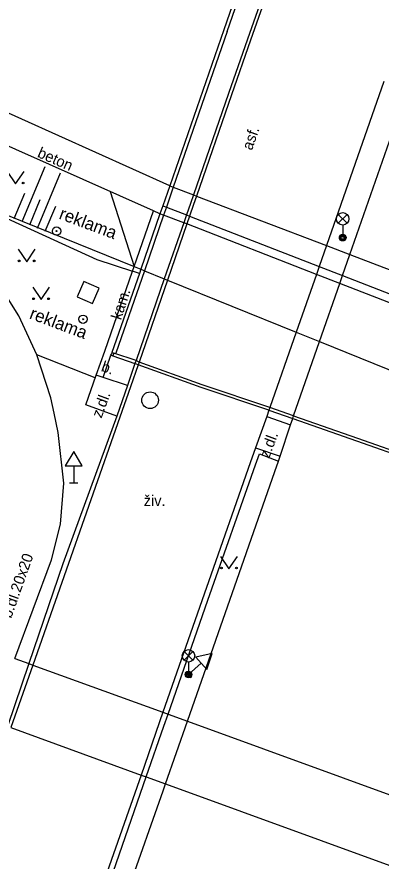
# Model space of a CAD drawing. Extents: x -598932 to -598196, y -1162207 to -1161504.
# Drawn here: x -598589.1 to -598567.3, y -1162082.4 to -1162031.8 of the extents above; entities that cross this region are included whole.
import ezdxf

# ---------------------------------------------------------------- set-up
doc = ezdxf.new("R2010")
doc.units = 0
for name, color, linetype in [('Level 25', 7, 'Continuous'), ('Level 26', 7, 'Continuous'), ('Level 27', 7, 'Continuous'), ('Level 33', 7, 'Continuous'), ('Level 34', 7, 'Continuous'), ('Level 36', 7, 'Continuous'), ('specificka linie pasportu komunikaci', 7, 'Continuous'), ('TM - chodniky - NP', 7, 'Continuous'), ('TM - chodniky - VP', 7, 'Continuous'), ('TM - hladina vodniho toku_ bazenu_ nadrze', 7, 'Continuous'), ('TM - hladina vodniho toku_ bazenu_ nadrze - shora neviditelny prubeh', 7, 'Continuous'), ('TM - horni hrana svahu', 7, 'Continuous'), ('TM - horni hrana svahu - shora neviditelna', 7, 'Continuous'), ('TM - komunikace - VP', 7, 'Continuous'), ('TM - plot dreveny_ kovovy - VP', 7, 'Continuous'), ('TM - pomocna konstrukcna linie', 7, 'Continuous'), ('TM - popis povrchu', 7, 'Continuous'), ('TM - poznamka', 7, 'Continuous'), ('TM - rozhrani ploch obecne - NP', 7, 'Continuous'), ('TM - rozhrani ploch obecne - VP', 7, 'Continuous'), ('TM - srafovani', 7, 'Continuous'), ('TM - zabradli - VP', 7, 'Continuous')]:
    doc.layers.add(name, color=color, linetype=linetype)

msp = doc.modelspace()

# ---------------------------------------------------------------- linework, layer by layer
at = {"layer": 'Level 25'}
for centre, radius in [((-598586.73, -1162044.63), 0.25), ((-598586.73, -1162044.63), 0.0303), ((-598585.15, -1162049.91), 0.25), ((-598585.15, -1162049.91), 0.0303)]:
    msp.add_circle(centre, radius, dxfattribs=at)
at = {"layer": 'Level 26'}
msp.add_lwpolyline([(-598585.509, -1162048.557), (-598584.593, -1162048.959), (-598584.191, -1162048.043), (-598585.107, -1162047.641)], close=True, dxfattribs=at)
at = {"layer": 'Level 27'}
msp.add_circle((-598581.14, -1162054.76), 0.5, dxfattribs=at)
at = {"layer": 'Level 33'}
for p, q in [((-598569.885, -1162044.16), (-598569.355, -1162043.63)), ((-598569.885, -1162043.63), (-598569.355, -1162044.16)), ((-598569.62, -1162044.27), (-598569.62, -1162045.02)), ((-598579.105, -1162070.33), (-598578.575, -1162069.8)), ((-598579.105, -1162069.8), (-598578.575, -1162070.33)), ((-598578.84, -1162070.44), (-598578.84, -1162071.19))]:
    msp.add_line(p, q, dxfattribs=at)
for centre, radius in [((-598569.62, -1162043.895), 0.375), ((-598569.62, -1162045.02), 0.2), ((-598569.62, -1162045.02), 0.145), ((-598569.62, -1162045.02), 0.0876), ((-598578.84, -1162070.065), 0.375), ((-598578.84, -1162071.19), 0.2), ((-598578.84, -1162071.19), 0.145), ((-598578.84, -1162071.19), 0.0876)]:
    msp.add_circle(centre, radius, dxfattribs=at)
at = {"layer": 'Level 34'}
for p, q in [((-598585.71, -1162058.692), (-598585.71, -1162059.71)), ((-598585.96, -1162059.71), (-598585.46, -1162059.71)), ((-598578.079, -1162070.514), (-598578.84, -1162071.19)), ((-598579.006, -1162071.003), (-598578.674, -1162071.377))]:
    msp.add_line(p, q, dxfattribs=at)
for points in [[(-598586.21, -1162058.692), (-598585.21, -1162058.692), (-598585.71, -1162057.826)], [(-598578.411, -1162070.14), (-598577.747, -1162070.887), (-598577.432, -1162069.938)]]:
    msp.add_lwpolyline(points, close=True, dxfattribs=at)
at = {"layer": 'Level 36'}
for points in [[(-598589.68, -1162041.05), (-598589.18, -1162041.8), (-598588.68, -1162041.05)], [(-598589.02, -1162045.71), (-598588.52, -1162046.46), (-598588.02, -1162045.71)], [(-598588.16, -1162047.98), (-598587.66, -1162048.73), (-598587.16, -1162047.98)], [(-598576.92, -1162064.11), (-598576.42, -1162064.86), (-598575.92, -1162064.11)]]:
    msp.add_lwpolyline(points, dxfattribs=at)
for centre in [(-598588.731, -1162041.75), (-598588.97, -1162046.41), (-598588.071, -1162046.41), (-598588.11, -1162048.68), (-598587.211, -1162048.68), (-598576.87, -1162064.81), (-598575.971, -1162064.81)]:
    msp.add_circle(centre, 0.05, dxfattribs=at)
at = {"layer": 'specificka linie pasportu komunikaci'}
for points in [[(-598597.2, -1162040.447), (-598584.327, -1162046.336), (-598582.19, -1162047.02)], [(-598583.531, -1162042.262), (-598582.1, -1162046.75)], [(-598584.42, -1162053.421), (-598587.91, -1162052.04)]]:
    msp.add_lwpolyline(points, dxfattribs=at)
at = {"layer": 'TM - chodniky - NP'}
for points in [[(-598589.23, -1162070.22), (-598588.39, -1162070.53)], [(-598588.39, -1162070.53), (-598588.15, -1162070.62)], [(-598588.15, -1162070.62), (-598580.37, -1162073.45)], [(-598580.37, -1162073.45), (-598580.06, -1162073.56)], [(-598580.06, -1162073.56), (-598578.9, -1162073.99)], [(-598578.9, -1162073.99), (-598565.04, -1162079.04)], [(-598589.47, -1162074.37), (-598581.68, -1162077.21)], [(-598581.68, -1162077.21), (-598581.37, -1162077.32)], [(-598581.37, -1162077.32), (-598580.21, -1162077.74)], [(-598580.21, -1162077.74), (-598566.36, -1162082.78)]]:
    msp.add_lwpolyline(points, dxfattribs=at)
at = {"layer": 'TM - chodniky - VP'}
msp.add_lwpolyline([(-598589.23, -1162070.22), (-598587.03, -1162064.32), (-598586.49, -1162062.18), (-598586.29, -1162059.72), (-598586.64, -1162056.69), (-598586.88, -1162055.536), (-598587.07, -1162054.62), (-598587.91, -1162052.04), (-598588.99, -1162049.71), (-598590.64, -1162047.09), (-598592.27, -1162045.32), (-598594.16, -1162043.79), (-598596.74, -1162042.31)], dxfattribs=at)
at = {"layer": 'TM - hladina vodniho toku_ bazenu_ nadrze'}
msp.add_lwpolyline([(-598579.96, -1162041.91), (-598591.05, -1162036.92), (-598599.56, -1162032.98), (-598612.76, -1162025.69), (-598613.24, -1162025.43)], dxfattribs=at)
at = {"layer": 'TM - hladina vodniho toku_ bazenu_ nadrze - shora neviditelny prubeh'}
for points in [[(-598579.96, -1162041.91), (-598579.75, -1162042)], [(-598579.75, -1162042), (-598578.55, -1162042.46)], [(-598578.55, -1162042.46), (-598578.37, -1162042.53)], [(-598578.37, -1162042.53), (-598570.59, -1162045.5)], [(-598570.59, -1162045.5), (-598569.19, -1162046.03)], [(-598569.19, -1162046.03), (-598555.32, -1162051.34)]]:
    msp.add_lwpolyline(points, dxfattribs=at)
at = {"layer": 'TM - horni hrana svahu'}
for points in [[(-598592.16, -1162042.67), (-598582.1, -1162046.75)], [(-598582.1, -1162046.75), (-598581.69, -1162046.91)], [(-598581.69, -1162046.91), (-598581.6, -1162046.95)], [(-598581.78, -1162047.17), (-598582.19, -1162047.02)]]:
    msp.add_lwpolyline(points, dxfattribs=at)
at = {"layer": 'TM - horni hrana svahu - shora neviditelna'}
for points in [[(-598581.6, -1162046.95), (-598581.48, -1162047)], [(-598581.48, -1162047), (-598580.29, -1162047.48)], [(-598580.29, -1162047.48), (-598580.1, -1162047.56)], [(-598580.1, -1162047.56), (-598572.4, -1162050.68)], [(-598572.4, -1162050.68), (-598571, -1162051.25)], [(-598571, -1162051.25), (-598557.27, -1162056.81)]]:
    msp.add_lwpolyline(points, dxfattribs=at)
at = {"layer": 'TM - komunikace - VP'}
for points in [[(-598569.39, -1162016.02), (-598569.58, -1162016.57), (-598571.87, -1162023.15), (-598574.14, -1162029.77), (-598575.32, -1162033.13), (-598576.45, -1162036.39), (-598578.55, -1162042.46)], [(-598567.16, -1162035.66), (-598570.59, -1162045.5)], [(-598569.19, -1162046.03), (-598565.71, -1162036.04)], [(-598578.55, -1162042.46), (-598578.73, -1162042.97), (-598578.97, -1162043.66)], [(-598578.97, -1162043.66), (-598579.13, -1162044.13)], [(-598579.13, -1162044.13), (-598580.29, -1162047.48)], [(-598570.59, -1162045.5), (-598571.02, -1162046.75)], [(-598569.63, -1162047.29), (-598569.19, -1162046.03)], [(-598571.02, -1162046.75), (-598571.19, -1162047.22)], [(-598580.29, -1162047.48), (-598581.98, -1162052.38)], [(-598571.19, -1162047.22), (-598572.4, -1162050.68)], [(-598569.79, -1162047.76), (-598569.63, -1162047.29)], [(-598571, -1162051.25), (-598569.79, -1162047.76)], [(-598572.4, -1162050.68), (-598573.98, -1162055.2)], [(-598572.56, -1162055.7), (-598571, -1162051.25)], [(-598582.05, -1162052.56), (-598582.5, -1162053.88)], [(-598581.98, -1162052.38), (-598582.05, -1162052.56)], [(-598582.5, -1162053.88), (-598583.13, -1162055.71)], [(-598574.03, -1162055.36), (-598574.15, -1162055.74)], [(-598573.98, -1162055.2), (-598574.03, -1162055.36)], [(-598583.13, -1162055.71), (-598586.36, -1162064.55), (-598588.39, -1162070.53)], [(-598574.15, -1162055.74), (-598574.84, -1162057.6)], [(-598572.74, -1162056.24), (-598572.61, -1162055.86)], [(-598572.61, -1162055.86), (-598572.56, -1162055.7)], [(-598573.36, -1162058.11), (-598572.74, -1162056.24)], [(-598574.84, -1162057.6), (-598575.156, -1162058.507), (-598580.37, -1162073.45)], [(-598578.9, -1162073.99), (-598573.679, -1162059.025), (-598573.46, -1162058.4), (-598573.36, -1162058.11)], [(-598588.39, -1162070.53), (-598589.67, -1162074.3)], [(-598580.37, -1162073.45), (-598581.68, -1162077.21)], [(-598580.21, -1162077.74), (-598578.9, -1162073.99)], [(-598581.68, -1162077.21), (-598581.8, -1162077.55), (-598583.85, -1162083.4)], [(-598582.42, -1162083.99), (-598580.36, -1162078.16), (-598580.21, -1162077.74)]]:
    msp.add_lwpolyline(points, dxfattribs=at)
at = {"layer": 'TM - plot dreveny_ kovovy - VP'}
for points in [[(-598574.83, -1162058.62), (-598574.6, -1162057.97)], [(-598580.06, -1162073.56), (-598577.68, -1162066.74), (-598574.83, -1162058.62)], [(-598581.37, -1162077.32), (-598580.31, -1162074.28), (-598580.06, -1162073.56)], [(-598587.98, -1162096.33), (-598586.83, -1162093.03), (-598584.23, -1162085.56), (-598581.37, -1162077.32)]]:
    msp.add_lwpolyline(points, dxfattribs=at)
at = {"layer": 'TM - pomocna konstrukcna linie'}
msp.add_lwpolyline([(-598574.6, -1162057.97), (-598573.46, -1162058.4)], dxfattribs=at)
at = {"layer": 'TM - rozhrani ploch obecne - NP'}
for points in [[(-598580.38, -1162043.11), (-598580.16, -1162043.19)], [(-598580.16, -1162043.19), (-598578.97, -1162043.66)], [(-598580.33, -1162043.67), (-598580.55, -1162043.59)], [(-598579.13, -1162044.13), (-598580.33, -1162043.67)], [(-598578.97, -1162043.66), (-598578.78, -1162043.73)], [(-598578.78, -1162043.73), (-598571.02, -1162046.75)], [(-598578.94, -1162044.2), (-598579.13, -1162044.13)], [(-598571.19, -1162047.22), (-598578.94, -1162044.2)], [(-598571.02, -1162046.75), (-598569.63, -1162047.29)], [(-598569.79, -1162047.76), (-598571.19, -1162047.22)], [(-598569.63, -1162047.29), (-598555.79, -1162052.67)], [(-598555.96, -1162053.13), (-598569.79, -1162047.76)]]:
    msp.add_lwpolyline(points, dxfattribs=at)
at = {"layer": 'TM - rozhrani ploch obecne - VP'}
for points in [[(-598570.83, -1162015.53), (-598576.73, -1162032.57)], [(-598569.2, -1162016.08), (-598569.39, -1162016.64), (-598571.68, -1162023.22), (-598573.95, -1162029.84), (-598575.13, -1162033.2), (-598576.26, -1162036.46), (-598578.37, -1162042.53)], [(-598576.73, -1162032.57), (-598579.96, -1162041.91)], [(-598580.93, -1162043.42), (-598595.41, -1162036.97)], [(-598579.96, -1162041.91), (-598580.38, -1162043.11)], [(-598578.37, -1162042.53), (-598578.54, -1162043.03), (-598578.78, -1162043.73)], [(-598582.1, -1162046.75), (-598580.93, -1162043.42)], [(-598580.55, -1162043.59), (-598580.93, -1162043.42)], [(-598580.38, -1162043.11), (-598580.55, -1162043.59)], [(-598580.55, -1162043.59), (-598581.69, -1162046.91)], [(-598578.78, -1162043.73), (-598578.94, -1162044.2)], [(-598578.94, -1162044.2), (-598580.1, -1162047.56)], [(-598582.19, -1162047.02), (-598582.1, -1162046.75)], [(-598581.69, -1162046.91), (-598581.78, -1162047.17)], [(-598584.36, -1162053.25), (-598583.85, -1162051.81), (-598582.19, -1162047.02)], [(-598581.78, -1162047.17), (-598583.42, -1162051.9)], [(-598580.1, -1162047.56), (-598581.8, -1162052.47)], [(-598583.48, -1162052.06), (-598583.45, -1162051.99)], [(-598583.42, -1162051.9), (-598583.45, -1162051.99)], [(-598583.42, -1162051.9), (-598583.31, -1162051.94)], [(-598583.31, -1162051.94), (-598583.37, -1162052.1)], [(-598581.98, -1162052.38), (-598583.31, -1162051.94)], [(-598583.94, -1162053.39), (-598583.48, -1162052.06)], [(-598583.48, -1162052.06), (-598583.37, -1162052.1)], [(-598583.37, -1162052.1), (-598582.05, -1162052.56)], [(-598581.86, -1162052.63), (-598582.05, -1162052.56)], [(-598581.8, -1162052.47), (-598581.98, -1162052.38)], [(-598581.8, -1162052.47), (-598581.86, -1162052.63)], [(-598573.98, -1162055.2), (-598578.03, -1162053.83), (-598581.8, -1162052.47)], [(-598581.86, -1162052.63), (-598582.31, -1162053.95), (-598582.94, -1162055.78), (-598588.15, -1162070.62)], [(-598574.03, -1162055.36), (-598578.09, -1162053.99), (-598581.86, -1162052.63)], [(-598583.13, -1162055.71), (-598584.99, -1162055.03), (-598584.36, -1162053.25)], [(-598583.94, -1162053.39), (-598584.36, -1162053.25)], [(-598582.5, -1162053.88), (-598583.94, -1162053.39)], [(-598574.03, -1162055.36), (-598572.61, -1162055.86)], [(-598572.56, -1162055.7), (-598573.98, -1162055.2)], [(-598574.15, -1162055.74), (-598572.74, -1162056.24)], [(-598572.61, -1162055.86), (-598568.8, -1162057.2), (-598565.5, -1162058.35), (-598562.16, -1162059.54), (-598558.65, -1162060.76)], [(-598572.56, -1162055.7), (-598568.74, -1162057.04), (-598565.44, -1162058.19), (-598562.1, -1162059.38), (-598558.61, -1162060.6)], [(-598574.84, -1162057.6), (-598573.36, -1162058.11)], [(-598588.15, -1162070.62), (-598589.47, -1162074.37)]]:
    msp.add_lwpolyline(points, dxfattribs=at)
at = {"layer": 'TM - srafovani'}
for points in [[(-598588.79, -1162044.06), (-598587.42, -1162040.76)], [(-598587.87, -1162044.45), (-598586.5, -1162041.14)], [(-598589.26, -1162043.87), (-598588.63, -1162042.36)], [(-598588.33, -1162044.25), (-598587.71, -1162042.74)], [(-598587.41, -1162044.64), (-598586.78, -1162043.13)]]:
    msp.add_lwpolyline(points, dxfattribs=at)
at = {"layer": 'TM - zabradli - VP'}
for points in [[(-598576.53, -1162032.67), (-598570.61, -1162015.61)], [(-598576.53, -1162032.67), (-598579.75, -1162042)], [(-598579.75, -1162042), (-598580.16, -1162043.19)], [(-598580.16, -1162043.19), (-598580.33, -1162043.67)], [(-598580.33, -1162043.67), (-598581.48, -1162047)], [(-598581.48, -1162047), (-598583.19, -1162051.93)]]:
    msp.add_lwpolyline(points, dxfattribs=at)

# ---------------------------------------------------------------- texts
at = {"layer": 'TM - popis povrchu'}
for s, rotation, p in [('asf.', 70.74, (-598575.05, -1162039.83)), ('beton', 336.34, (-598587.93, -1162040.17)), ('kam.', 72.02, (-598582.88, -1162049.99)), ('b.', 341.21, (-598584.11, -1162053)), ('z.dl.', 69.65, (-598584.05, -1162055.87)), ('z.dl.', 69.65, (-598574.02, -1162058.28)), ('b.dl.20x20', 70.47, (-598589.45, -1162067.86))]:
    msp.add_text(s, height=0.65, rotation=rotation, dxfattribs=at).set_placement(p)
msp.add_text('živ.', height=0.65, dxfattribs=at).set_placement((-598581.52, -1162061.1))
at = {"layer": 'TM - poznamka'}
for p in [(-598586.64, -1162043.87), (-598588.41, -1162049.85)]:
    msp.add_text('reklama', height=0.75, rotation=339.44, dxfattribs=at).set_placement(p)

doc.saveas('drawing.dxf')
